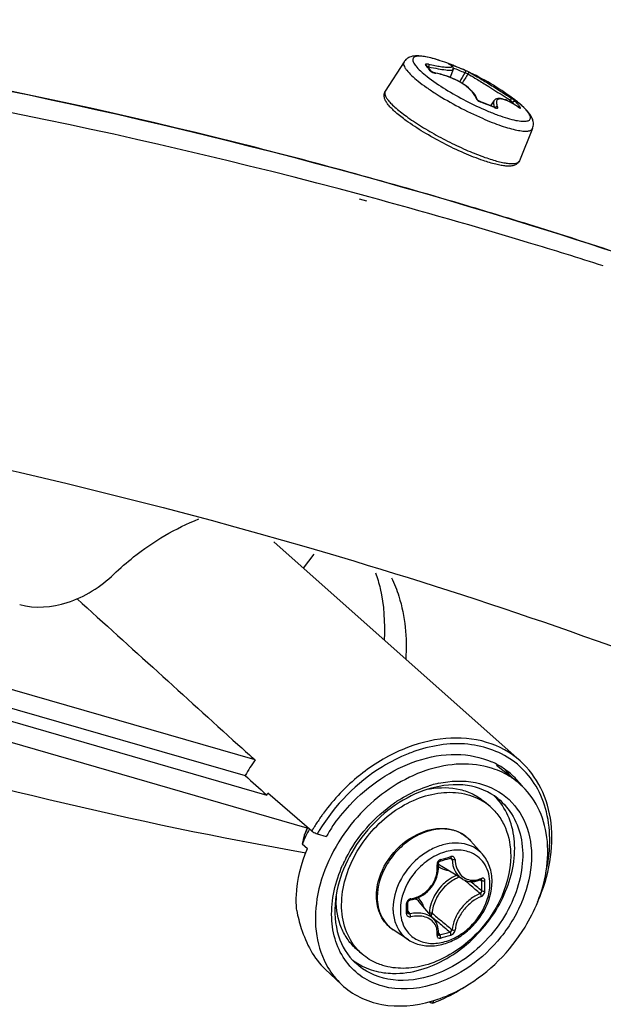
# Model space of a CAD drawing. Header units: millimetres. Extents: x 0 to 420, y 0 to 297.
# Tile 507 of 514: x 378.25 to 380.94, y 234.06 to 238.6. Entities that reach past the tile are written whole.
import ezdxf

# ---------------------------------------------------------------- set-up
doc = ezdxf.new("R2010")
doc.units = ezdxf.units.MM
doc.header["$LTSCALE"] = 23.1
doc.layers.get('0').update_dxf_attribs({"linetype": 'CONTINUOUS'})
doc.layers.add('02___PRT_ALL_AXES', color=7, linetype='CONTINUOUS')

msp = doc.modelspace()

# ---------------------------------------------------------------- linework, layer by layer
at = {"color": 7, "linetype": 'Continuous'}
for p, q in [((380.0229, 238.4018), (379.9364, 238.2659)), ((380.1899, 238.4071), (380.1897, 238.4071)), ((380.1361, 238.3787), (380.1325, 238.3789)), ((380.1351, 238.3759), (380.1361, 238.3787)), ((380.2305, 238.391), (380.2299, 238.3913)), ((380.2311, 238.3925), (380.2305, 238.3928)), ((380.2311, 238.3925), (380.2305, 238.3927)), ((380.2394, 238.3889), (380.2324, 238.3914)), ((380.2492, 238.3671), (380.235, 238.3306)), ((380.305, 238.3621), (380.3047, 238.3623)), ((380.3126, 238.3587), (380.3124, 238.3588)), ((380.3135, 238.3583), (380.3125, 238.3587)), ((380.3134, 238.3583), (380.3125, 238.3587)), ((380.3135, 238.3583), (380.3126, 238.3587)), ((380.3255, 238.3526), (380.3135, 238.3583)), ((380.3294, 238.3507), (380.3255, 238.3526)), ((380.317, 238.3463), (380.3038, 238.3505)), ((380.4374, 238.2224), (380.4222, 238.1994)), ((380.4402, 238.2258), (380.4373, 238.2223)), ((380.4374, 238.2224), (380.4373, 238.2223)), ((380.509, 238.218), (380.513, 238.2249)), ((380.5213, 238.2314), (380.5149, 238.2358)), ((380.4404, 238.1914), (380.4309, 238.1956)), ((380.4416, 238.19), (380.4401, 238.1906)), ((380.4405, 238.1915), (380.4406, 238.1913)), ((380.4406, 238.1915), (380.4407, 238.1913)), ((380.5212, 238.2114), (380.5231, 238.2148)), ((380.5479, 238.1943), (380.5473, 238.1947)), ((380.5479, 238.1943), (380.5474, 238.1949)), ((380.5976, 238.1653), (380.5923, 238.1726)), ((380.6155, 238.0948), (380.5544, 237.9457)), ((379.8508, 237.7591), (379.8178, 237.7682)), ((379.8606, 237.7795), (379.8275, 237.7884)), ((379.4232, 236.1896), (380.558, 235.1804)), ((379.5591, 236.0688), (379.6092, 236.133)), ((379.3362, 235.1845), (376.6087, 235.9719)), ((376.9325, 235.7934), (379.2907, 235.1127)), ((377.031, 235.7038), (379.3903, 235.0227)), ((379.5771, 234.8708), (376.9885, 235.618)), ((379.2575, 235.2558), (379.2663, 235.2478)), ((380.4489, 235.1607), (380.5442, 235.0846)), ((379.3888, 235.0241), (379.3903, 235.0227)), ((379.3903, 235.0227), (379.3953, 235.0313)), ((379.598, 234.8572), (379.3953, 235.0313)), ((380.4195, 234.97), (380.3945, 234.9917)), ((379.5639, 234.8399), (379.5642, 234.8409)), ((379.6229, 234.8443), (379.6646, 234.8323)), ((379.5537, 234.7976), (379.5773, 234.7766)), ((380.3844, 234.75), (380.329, 234.8126)), ((380.1893, 234.7187), (380.2041, 234.7229)), ((380.2335, 234.7315), (380.2446, 234.7254)), ((380.2904, 234.6363), (380.1976, 234.6938)), ((380.3743, 234.632), (380.3813, 234.6283)), ((380.3781, 234.6338), (380.3772, 234.6332)), ((380.3772, 234.6332), (380.3785, 234.6336)), ((380.3785, 234.6336), (380.379, 234.6336)), ((380.3308, 234.6239), (380.3331, 234.6219)), ((380.0411, 234.5092), (380.041, 234.5279)), ((380.041, 234.4806), (380.0411, 234.5041)), ((380.0411, 234.5041), (380.0411, 234.5092)), ((380.1626, 234.4474), (380.0926, 234.5308)), ((380.0411, 234.4874), (380.0504, 234.4751)), ((380.1396, 234.4802), (380.136, 234.4792)), ((380.1492, 234.4634), (380.1649, 234.4501)), ((380.1649, 234.4501), (380.1826, 234.4351)), ((380.043, 234.3558), (379.9732, 234.4017)), ((380.1804, 234.3792), (380.1814, 234.3784)), ((380.1812, 234.3863), (380.1872, 234.3781)), ((380.1814, 234.3784), (380.1823, 234.3779)), ((379.8303, 234.2897), (379.8053, 234.3113)), ((379.6598, 234.2202), (379.7348, 234.1499)), ((380.1419, 234.0706), (380.1479, 234.0655)), ((380.1549, 234.0646), (380.1536, 234.0638))]:
    msp.add_line(p, q, dxfattribs=at)
for points in [[(380.1385, 238.3716), (380.1371, 238.3734), (380.135, 238.3759), (380.1329, 238.3784), (380.1308, 238.3809), (380.1287, 238.3833), (380.1272, 238.385)], [(380.1493, 238.3572), (380.1479, 238.3591), (380.146, 238.3618), (380.144, 238.3645), (380.142, 238.3671), (380.14, 238.3697), (380.1385, 238.3716)], [(380.1789, 238.3476), (380.1662, 238.3501), (380.1642, 238.3506), (380.1622, 238.3511), (380.1602, 238.3517), (380.1584, 238.3524), (380.1567, 238.3531), (380.1551, 238.3538), (380.1537, 238.3544), (380.1524, 238.3551), (380.1514, 238.3557), (380.1505, 238.3563), (380.1499, 238.3567), (380.1494, 238.3571), (380.1493, 238.3572)], [(380.2492, 238.3671), (380.2498, 238.3694), (380.25, 238.3719), (380.2496, 238.3745), (380.2488, 238.3767), (380.2477, 238.3786), (380.2465, 238.3802), (380.2452, 238.3816), (380.2438, 238.3829), (380.2423, 238.3841), (380.2406, 238.3853), (380.2388, 238.3865), (380.2368, 238.3877), (380.2346, 238.3889), (380.2323, 238.3902), (380.2305, 238.391)], [(380.2431, 238.3273), (380.2305, 238.3324), (380.2177, 238.337), (380.2048, 238.3411), (380.1919, 238.3446), (380.1789, 238.3476)], [(380.3597, 238.2288), (380.3574, 238.2354), (380.3536, 238.2432), (380.3488, 238.2511), (380.3429, 238.2589), (380.3361, 238.2667), (380.3284, 238.2744), (380.3198, 238.2819), (380.3106, 238.2893), (380.3006, 238.2964), (380.2901, 238.3032), (380.2789, 238.3098), (380.2674, 238.316), (380.2554, 238.3219), (380.2431, 238.3273)], [(380.3599, 238.2285), (380.3598, 238.2287), (380.3597, 238.229), (380.3597, 238.229), (380.3597, 238.2288)], [(380.3751, 238.2181), (380.3738, 238.2186), (380.372, 238.2194), (380.3701, 238.2204), (380.3682, 238.2214), (380.3665, 238.2226), (380.3649, 238.2237), (380.3635, 238.2248), (380.3624, 238.2258), (380.3614, 238.2267), (380.3607, 238.2276), (380.3602, 238.2282), (380.3599, 238.2285)], [(380.4309, 238.1956), (380.4196, 238.2005), (380.4081, 238.2052), (380.3966, 238.2098), (380.3851, 238.2143), (380.3751, 238.2181)], [(380.5389, 238.2005), (380.529, 238.2068), (380.5192, 238.2126), (380.5096, 238.2177), (380.5004, 238.2222), (380.4916, 238.226), (380.4833, 238.2289), (380.4755, 238.2312), (380.4682, 238.2325), (380.4615, 238.2331), (380.4553, 238.2328), (380.4496, 238.2315), (380.4444, 238.2291), (380.4402, 238.2258)], [(380.4454, 238.1898), (380.4455, 238.1898), (380.4455, 238.1898), (380.4452, 238.1899), (380.4446, 238.19), (380.4437, 238.1902), (380.4426, 238.1905), (380.4414, 238.191), (380.4404, 238.1914)], [(380.5542, 238.1908), (380.5544, 238.1908), (380.5543, 238.1908), (380.5541, 238.1909), (380.5537, 238.1911), (380.5531, 238.1914), (380.5524, 238.1917), (380.5516, 238.1922), (380.5507, 238.1927), (380.5497, 238.1934), (380.5486, 238.1941), (380.5389, 238.2005)], [(380.2041, 234.7229), (380.213, 234.7254), (380.2218, 234.728), (380.2367, 234.7324)], [(380.2367, 234.7324), (380.2372, 234.7326), (380.2383, 234.7327), (380.2392, 234.7326), (380.24, 234.7324), (380.2403, 234.7323)], [(380.0518, 234.5393), (380.0614, 234.5411), (380.0741, 234.5446), (380.0865, 234.5493), (380.0985, 234.555), (380.11, 234.5618), (380.1209, 234.5695), (380.1311, 234.5782), (380.1406, 234.5876), (380.1492, 234.5978), (380.157, 234.6087), (380.1638, 234.6202), (380.1695, 234.6322), (380.1742, 234.6445), (380.1777, 234.6571), (380.1801, 234.6699), (380.1813, 234.6828), (380.1814, 234.6957)], [(380.1814, 234.6957), (380.1805, 234.7061), (380.1805, 234.7076), (380.1808, 234.7091), (380.1812, 234.7107), (380.1819, 234.7122), (380.1827, 234.7136), (380.1837, 234.715), (380.1849, 234.7162), (380.1861, 234.7172), (380.1874, 234.718), (380.1887, 234.7186), (380.1893, 234.7187)], [(380.2903, 234.6363), (380.2941, 234.6341), (380.3025, 234.6301), (380.3113, 234.627), (380.3206, 234.6249), (380.3301, 234.6239)], [(380.3301, 234.6239), (380.3398, 234.6239), (380.3498, 234.6249), (380.3597, 234.627), (380.3697, 234.6302), (380.3772, 234.6332)], [(380.041, 234.5279), (380.041, 234.5287), (380.0413, 234.53), (380.0418, 234.5314), (380.0425, 234.5328), (380.0434, 234.5341), (380.0445, 234.5353), (380.0457, 234.5365), (380.047, 234.5374), (380.0484, 234.5382), (380.0499, 234.5388), (380.0514, 234.5392), (380.0518, 234.5393)], [(380.0417, 234.4782), (380.0413, 234.4787), (380.0411, 234.4794), (380.041, 234.4802), (380.041, 234.4806)], [(380.1759, 234.4249), (380.1721, 234.4333), (380.1674, 234.4412), (380.1626, 234.4474)], [(380.1805, 234.3801), (380.1813, 234.3873), (380.1814, 234.3972), (380.1806, 234.4068), (380.1787, 234.4161), (380.1759, 234.4249)], [(380.1805, 234.3792), (380.1805, 234.3791), (380.1805, 234.3791), (380.1805, 234.3792), (380.1805, 234.3795), (380.1805, 234.3801)]]:
    msp.add_lwpolyline(points, dxfattribs=at)
for centre, radius, start, end in [((373.0588, 212.5729), 26.1082, 74.97409, 82.48446), ((379.8114, 237.2682), 1.2001, 69.5632, 71.6173), ((379.9265, 238.2109), 0.2638, 40.9348, 42.05), ((379.9168, 238.2026), 0.2766, 38.4593, 40.9218), ((379.905, 238.1931), 0.2917, 37.3918, 38.4717), ((379.8925, 238.1837), 0.3073, 35.1195, 37.3789), ((380.1715, 238.2734), 0.1315, 63.6023, 63.7589), ((380.227, 238.3839), 0.00788, 68.6081, 71.0701), ((380.227, 238.3839), 0.00795, 63.7538, 68.6044), ((380.1739, 238.2785), 0.1259, 63.2783, 63.6035), ((379.8114, 237.268), 1.2003, 65.7139, 69.5304), ((379.8913, 237.4426), 1.0082, 65.7976, 69.8033), ((379.8935, 237.4376), 1.0009, 65.7985, 69.1457), ((379.8115, 237.2683), 1.2, 65.3232, 65.7134), ((379.8787, 237.4152), 1.0384, 65.3172, 65.7612), ((379.8099, 237.2656), 1.2031, 53.621, 65.2567), ((380.1796, 238.4081), 0.0601, 255.9233, 258.7247), ((380.178, 238.4005), 0.0523, 258.7437, 260.1764), ((393.9167, 230.2371), 15.8474, 149.20452, 149.37717), ((393.9483, 230.1756), 15.8925, 149.06135, 149.24444), ((380.3841, 238.2523), 0.0352, 224.7452, 227.5023), ((380.3927, 238.2606), 0.047, 245.6147, 247.6676), ((380.3917, 238.258), 0.0442, 247.6634, 249.6896), ((380.0108, 237.2276), 1.0544, 65.9732, 69.7142), ((380.4485, 238.2151), 0.0133, 147.1579, 156.0338), ((380.0933, 237.6505), 0.7251, 52.8323, 53.6124), ((380.1278, 237.696), 0.668, 52.2615, 52.8294), ((380.1804, 237.7635), 0.5824, 50.8381, 52.2897), ((380.3525, 238.0499), 0.25, 38.4538, 42.3792), ((380.4583, 238.2272), 0.0408, 245.8639, 247.9945), ((380.4504, 238.1824), 0.0116, 126.719, 133.9994), ((380.4506, 238.1821), 0.012, 119.5832, 126.7085), ((380.3416, 238.0491), 0.2458, 39.4934, 42.3909), ((380.6012, 238.272), 0.0942, 235.5186, 237.1013), ((380.2229, 237.8159), 0.515, 50.079, 50.8326), ((380.3388, 238.039), 0.2675, 34.6993, 38.452), ((380.5938, 238.2605), 0.0806, 237.1073, 238.063), ((380.2525, 237.8512), 0.4689, 49.3094, 50.0793), ((380.6693, 239.0292), 1.0843, 234.5726, 236.7812), ((373.3215, 213.5884), 25.0593, 73.12159, 74.87382), ((373.2315, 213.92), 24.8489, 72.70862, 73.43967), ((373.2934, 214.1179), 24.6416, 71.56024, 72.70918), ((373.4058, 213.8691), 24.7663, 72.28576, 73.11972), ((380.3041, 234.5537), 0.7097, 109.4203, 111.7249), ((380.2989, 234.5682), 0.6943, 108.6304, 109.4149), ((380.0871, 234.659), 0.9165, 145.0102, 150.3295), ((380.2761, 234.8354), 0.3723, 65.4059, 65.984), ((380.2786, 234.8406), 0.3665, 60.8683, 65.4152), ((380.3163, 234.7937), 0.3698, 62.7861, 70.0184), ((380.2831, 234.8488), 0.3571, 52.1189, 60.8685), ((380.2382, 234.8882), 0.3545, 39.7902, 44.9595), ((380.2858, 234.8525), 0.3526, 51.3783, 52.0948), ((380.3005, 234.8711), 0.3824, 48.5835, 50.1979), ((380.4008, 234.3902), 0.9289, 128.8768, 143.7603), ((380.3805, 234.4136), 0.8979, 128.4944, 128.8086), ((380.3213, 234.8039), 0.3585, 60.3613, 62.7529), ((380.3244, 234.8092), 0.3523, 51.4094, 60.3711), ((380.2857, 234.8524), 0.3527, 45.1238, 51.3734), ((380.2354, 234.8859), 0.3581, 37.9629, 39.7925), ((380.2836, 234.8503), 0.3557, 39.8833, 45.1176), ((380.2783, 234.5851), 0.487, 106.1133, 107.3256), ((380.2138, 234.6523), 0.4052, 99.9888, 101.46), ((380.2936, 234.5712), 0.518, 106.1134, 107.3858), ((380.289, 234.5873), 0.5012, 102.3187, 106.1235), ((380.2797, 234.8471), 0.3607, 36.5231, 39.8819), ((380.3487, 234.4495), 0.652, 122.851, 124.5399), ((380.2418, 234.8156), 0.2831, 42.6059, 46.1215), ((380.2408, 234.8147), 0.2844, 41.9998, 42.6077), ((380.2531, 234.7778), 0.2542, 49.1138, 56.5118), ((380.3909, 234.3971), 0.9168, 145.7861, 147.2162), ((380.3945, 234.3946), 0.9212, 144.5648, 145.7865), ((380.397, 234.3929), 0.9242, 143.7552, 144.5649), ((380.2495, 234.5077), 0.7538, 151.5473, 157.3797), ((380.114, 234.6211), 0.592, 156.1222, 158.3075), ((380.1228, 234.6189), 0.6011, 155.7151, 157.7608), ((380.1228, 234.6172), 0.6017, 155.407, 156.1264), ((380.1273, 234.6169), 0.6061, 155.5446, 155.7177), ((380.1284, 234.6164), 0.6072, 155.2325, 155.5445), ((380.1257, 234.6159), 0.6048, 155.0789, 155.4074), ((380.1298, 234.6158), 0.6088, 154.9071, 155.2325), ((380.1273, 234.6151), 0.6067, 154.7598, 155.0789), ((380.3759, 234.4064), 0.8991, 148.7816, 149.9069), ((380.3842, 234.4014), 0.9088, 147.2157, 148.7811), ((380.3785, 234.4045), 0.8743, 148.6078, 149.7971), ((380.3657, 234.4186), 0.814, 145.8248, 149.459), ((380.4223, 234.3723), 0.8243, 141.2071, 141.3892), ((390.7663, 232.126), 11.5265, 166.38196, 166.59805), ((380.1167, 234.6214), 0.5945, 157.7633, 158.3391), ((380.2138, 234.7105), 0.1539, 50.5352, 52.3899), ((380.214, 234.7107), 0.1537, 47.2036, 50.5349), ((380.2134, 234.7101), 0.1545, 41.5302, 47.1948), ((380.3425, 234.4308), 0.6599, 153.6901, 154.2381), ((380.3456, 234.4292), 0.6634, 152.9605, 153.69), ((379.6593, 236.6582), 2.0045, 285.3931, 286.8075), ((380.2801, 234.5269), 0.2433, 109.0708, 109.2293), ((380.3339, 234.4348), 0.6504, 155.0535, 155.9788), ((380.3389, 234.4325), 0.6559, 154.2378, 155.0537), ((380.2449, 234.7701), 0.0898, 224.1498, 225.1349), ((380.2451, 234.7704), 0.0901, 225.1677, 238.1926), ((380.346, 234.4685), 0.202, 114.0645, 126.4053), ((380.3357, 234.7366), 0.1071, 290.317, 292.2631), ((380.3344, 234.7396), 0.1103, 292.2624, 294.0755), ((380.3598, 234.4506), 0.2113, 135.0983, 148.1044), ((372.1934, 225.0622), 12.5417, 49.56104, 49.72441), ((372.9285, 225.9236), 11.4092, 49.26308, 49.56466), ((372.35, 225.1256), 12.4061, 49.65654, 49.94798), ((378.9161, 234.6046), 1.4654, 0.0023, 0.9288), ((378.9647, 234.6046), 1.4168, 359.0554, 0.003), ((378.9178, 234.6037), 1.4783, 0.0024, 0.9289), ((378.9669, 234.6037), 1.4292, 359.0555, 0.003), ((380.1896, 234.4846), 0.4855, 172.5131, 173.5723), ((380.1997, 234.4833), 0.4956, 170.9639, 172.5115), ((380.1092, 234.5389), 0.399, 176.792, 179.9853), ((380.0572, 234.5235), 0.0216, 99.0638, 106.7637), ((380.0236, 234.4728), 0.0902, 40.0257, 53.8865), ((377.8937, 234.4993), 2.1407, 0.0023, 0.6425), ((377.9738, 234.4993), 2.0607, 359.3452, 0.0019), ((380.0083, 234.4725), 0.1114, 16.5086, 23.3442), ((380.0383, 234.4806), 0.00271, 351.6033, 359.3214), ((387.8055, 243.5644), 11.8794, 229.89404, 230.16205), ((387.2956, 242.8567), 11.0235, 229.81565, 230.16603), ((386.8571, 242.4272), 10.3986, 230.16047, 230.51372), ((379.8124, 235.7652), 1.4368, 285.1211, 287.0773), ((379.813, 235.7633), 1.4495, 285.1302, 287.0863), ((379.9968, 234.4819), 0.2543, 221.708, 229.0965), ((379.9578, 234.4876), 0.2831, 232.7252, 236.2895), ((379.9592, 234.4898), 0.2856, 236.2886, 238.5626)]:
    msp.add_arc(centre, radius, start, end, dxfattribs=at)
for centre, major_axis, start_param, end_param in [((371.7614, 242.4027), (23.9533, -21.8), -1.277815, -1.245388), ((371.7614, 242.4027), (23.9533, -21.8), -1.245002, -1.241928), ((368.5273, 245.2389), (25.5522, -23.2552), -1.128884, -1.12465)]:
    msp.add_ellipse(centre, major_axis=major_axis, ratio=0.007825, start_param=start_param, end_param=end_param, dxfattribs=at)
for points, knots in [([(376.2535, 238.596), (376.6277, 238.5471), (378.1002, 238.3238), (379.5543, 237.9768), (380.6158, 237.6464)], [0, 0, 0, 0, 0.253472, 1, 1, 1, 1]), ([(380.3141, 237.7382), (379.9916, 237.8341), (378.679, 238.1957), (377.3375, 238.4516), (376.3216, 238.587)], [0, 0, 0, 0, 0.247132, 1, 1, 1, 1]), ([(380.0229, 238.4018), (380.0216, 238.3997), (380.02, 238.394), (380.022, 238.3846), (380.0274, 238.3738), (380.0326, 238.3666), (380.0357, 238.3627)], [0, 0, 0, 0, 0.173806, 0.383863, 0.655907, 1, 1, 1, 1]), ([(380.1897, 238.4071), (380.1809, 238.4101), (380.1639, 238.4154), (380.1359, 238.4228), (380.107, 238.4283), (380.0765, 238.4303), (380.0517, 238.4257), (380.0336, 238.4151), (380.026, 238.4067), (380.0229, 238.4018)], [0, 0, 0, 0, 0.156243, 0.299064, 0.487852, 0.652015, 0.812549, 0.902644, 1, 1, 1, 1]), ([(380.1897, 238.4071), (380.1778, 238.4111), (380.1558, 238.4178), (380.125, 238.425), (380.1, 238.4283), (380.0827, 238.4279), (380.0726, 238.4249), (380.0673, 238.4218), (380.064, 238.4174), (380.0627, 238.4119), (380.0636, 238.4056), (380.0675, 238.3954), (380.0727, 238.3881), (380.0768, 238.383)], [0, 0, 0, 0, 0.221672, 0.409208, 0.558827, 0.66924, 0.710891, 0.745362, 0.775794, 0.806707, 0.842423, 0.88575, 1, 1, 1, 1]), ([(380.0357, 238.3627), (380.0424, 238.3543), (380.0593, 238.3368), (380.0899, 238.3107), (380.1281, 238.2823), (380.1896, 238.2415), (380.2748, 238.1926), (380.3469, 238.1576), (380.384, 238.1415)], [0, 0, 0, 0, 0.07727, 0.175077, 0.290866, 0.421164, 0.708352, 1, 1, 1, 1]), ([(380.0768, 238.383), (380.0833, 238.3748), (380.1002, 238.3575), (380.1449, 238.3202), (380.1846, 238.2937), (380.2136, 238.2758)], [0, 0, 0, 0, 0.181525, 0.41392, 1, 1, 1, 1]), ([(380.1362, 238.3904), (380.1338, 238.3909), (380.1296, 238.3915), (380.125, 238.3917), (380.1214, 238.3906), (380.1215, 238.3887), (380.122, 238.388), (380.1224, 238.3876)], [0, 0, 0, 0, 0.407932, 0.700767, 0.855258, 0.915136, 1, 1, 1, 1]), ([(380.1362, 238.3904), (380.1366, 238.3899), (380.137, 238.3883), (380.1372, 238.3844), (380.1367, 238.381), (380.1361, 238.3787)], [0, 0, 0, 0, 0.157771, 0.39414, 1, 1, 1, 1]), ([(380.1361, 238.3787), (380.1507, 238.3755), (380.1771, 238.3701), (380.2082, 238.3653), (380.2281, 238.3635), (380.2384, 238.3635), (380.2451, 238.3642), (380.2487, 238.3659), (380.2492, 238.3671)], [0, 0, 0, 0, 0.388981, 0.701733, 0.819923, 0.908978, 0.967897, 1, 1, 1, 1]), ([(380.1362, 238.3904), (380.1459, 238.3883), (380.1644, 238.3847), (380.1868, 238.381), (380.2028, 238.3788), (380.2131, 238.3776), (380.222, 238.377), (380.2294, 238.3767), (380.2353, 238.3769), (380.2396, 238.3776), (380.2423, 238.3785), (380.2434, 238.3797), (380.2438, 238.381), (380.2426, 238.3831), (380.2384, 238.3868), (380.234, 238.3892), (380.2306, 238.3909)], [0, 0, 0, 0, 0.235824, 0.445098, 0.536761, 0.618326, 0.688873, 0.747657, 0.794179, 0.828322, 0.850826, 0.858765, 0.86583, 0.883032, 0.910239, 1, 1, 1, 1]), ([(380.1439, 238.3605), (380.1445, 238.3604), (380.1465, 238.3598), (380.1484, 238.3585), (380.1493, 238.3572)], [0, 0, 0, 0, 0.258723, 1, 1, 1, 1]), ([(380.1439, 238.3605), (380.1447, 238.3594), (380.147, 238.3574), (380.1497, 238.3558), (380.1512, 238.3549)], [0, 0, 0, 0, 0.42238, 1, 1, 1, 1]), ([(380.1512, 238.3549), (380.1523, 238.3544), (380.1567, 238.3523), (380.1613, 238.3507), (380.165, 238.3498)], [0, 0, 0, 0, 0.236517, 1, 1, 1, 1]), ([(380.2324, 238.3914), (380.2318, 238.3915), (380.2308, 238.3919), (380.2296, 238.3923), (380.2286, 238.3925), (380.2281, 238.3927), (380.2276, 238.3925), (380.2282, 238.3922), (380.2286, 238.3919), (380.2293, 238.3916), (380.2296, 238.3914)], [0, 0, 0, 0, 0.24651, 0.441288, 0.580451, 0.66163, 0.68772, 0.734074, 0.838497, 1, 1, 1, 1]), ([(380.2394, 238.3889), (380.2397, 238.3888), (380.2408, 238.3878), (380.2409, 238.3862), (380.2409, 238.3851)], [0, 0, 0, 0, 0.189042, 1, 1, 1, 1]), ([(380.3061, 238.3593), (380.3061, 238.3586), (380.3059, 238.3556), (380.3049, 238.3527), (380.3038, 238.3505)], [0, 0, 0, 0, 0.212705, 1, 1, 1, 1]), ([(380.3047, 238.3623), (380.3049, 238.3622), (380.3058, 238.3614), (380.306, 238.3602), (380.3061, 238.3593)], [0, 0, 0, 0, 0.201318, 1, 1, 1, 1]), ([(380.3547, 238.2341), (380.3529, 238.24), (380.3467, 238.2525), (380.3323, 238.27), (380.3126, 238.2875), (380.2794, 238.3104), (380.2316, 238.3334), (380.1901, 238.3453), (380.1691, 238.3489)], [0, 0, 0, 0, 0.082426, 0.182337, 0.29937, 0.430693, 0.717248, 1, 1, 1, 1]), ([(380.3294, 238.3507), (380.3273, 238.3517), (380.322, 238.3519), (380.3181, 238.3484), (380.317, 238.3463)], [0, 0, 0, 0, 0.488682, 1, 1, 1, 1]), ([(380.317, 238.3463), (380.3278, 238.3402), (380.3551, 238.3237), (380.4206, 238.2835), (380.4751, 238.2492), (380.513, 238.2249)], [0, 0, 0, 0, 0.16218, 0.414704, 1, 1, 1, 1]), ([(380.3294, 238.3507), (380.3399, 238.3452), (380.3659, 238.3299), (380.4102, 238.303), (380.4617, 238.2705), (380.4975, 238.2474), (380.5149, 238.2358)], [0, 0, 0, 0, 0.162089, 0.414592, 0.712176, 1, 1, 1, 1]), ([(379.9501, 238.2043), (379.9464, 238.2089), (379.9398, 238.2182), (379.9325, 238.2333), (379.9298, 238.25), (379.9333, 238.2611), (379.9364, 238.2659)], [0, 0, 0, 0, 0.265242, 0.505674, 0.745681, 1, 1, 1, 1]), ([(379.9364, 238.2659), (379.9349, 238.2637), (379.9333, 238.2578), (379.9354, 238.2479), (379.941, 238.2367), (379.9465, 238.2292), (379.9497, 238.2251)], [0, 0, 0, 0, 0.173784, 0.38381, 0.655886, 1, 1, 1, 1]), ([(380.2136, 238.2758), (380.2445, 238.2567), (380.3078, 238.2212), (380.3735, 238.1901), (380.4068, 238.1761)], [0, 0, 0, 0, 0.500722, 1, 1, 1, 1]), ([(379.9497, 238.2251), (379.9546, 238.219), (379.9662, 238.2063), (379.9959, 238.1789), (380.0219, 238.1591), (380.0407, 238.1457)], [0, 0, 0, 0, 0.193471, 0.426767, 1, 1, 1, 1]), ([(380.3547, 238.2341), (380.3553, 238.2338), (380.3575, 238.2327), (380.3592, 238.2306), (380.3597, 238.2288)], [0, 0, 0, 0, 0.263855, 1, 1, 1, 1]), ([(380.3547, 238.2341), (380.3548, 238.2335), (380.3558, 238.2311), (380.3576, 238.229), (380.3591, 238.2275)], [0, 0, 0, 0, 0.20283, 1, 1, 1, 1]), ([(380.3603, 238.2263), (380.3612, 238.2255), (380.3652, 238.2222), (380.3697, 238.2195), (380.3733, 238.2178)], [0, 0, 0, 0, 0.238207, 1, 1, 1, 1]), ([(380.3763, 238.2166), (380.3763, 238.2168), (380.376, 238.2174), (380.3755, 238.2179), (380.3751, 238.2181)], [0, 0, 0, 0, 0.293173, 1, 1, 1, 1]), ([(380.4364, 238.2205), (380.4347, 238.2167), (380.4347, 238.2062), (380.4382, 238.1969), (380.4405, 238.1915)], [0, 0, 0, 0, 0.410663, 1, 1, 1, 1]), ([(380.5473, 238.1947), (380.5394, 238.2002), (380.5241, 238.2099), (380.502, 238.2215), (380.4827, 238.2289), (380.4672, 238.2319), (380.4563, 238.2302), (380.4511, 238.2254), (380.449, 238.2208), (380.4484, 238.2152), (380.4495, 238.2057), (380.4522, 238.1984), (380.4545, 238.1933)], [0, 0, 0, 0, 0.207294, 0.388397, 0.536639, 0.648472, 0.72755, 0.760909, 0.795298, 0.834587, 0.881197, 1, 1, 1, 1]), ([(380.5149, 238.2358), (380.516, 238.2348), (380.516, 238.2302), (380.5143, 238.2268), (380.513, 238.2249)], [0, 0, 0, 0, 0.395026, 1, 1, 1, 1]), ([(380.5231, 238.2148), (380.522, 238.2165), (380.5186, 238.22), (380.5151, 238.2232), (380.513, 238.2249)], [0, 0, 0, 0, 0.436651, 1, 1, 1, 1]), ([(380.5371, 238.2183), (380.5352, 238.2204), (380.53, 238.2248), (380.5246, 238.229), (380.5213, 238.2314)], [0, 0, 0, 0, 0.412657, 1, 1, 1, 1]), ([(380.5371, 238.2184), (380.5351, 238.2198), (380.5291, 238.2206), (380.5246, 238.2171), (380.5231, 238.2148)], [0, 0, 0, 0, 0.483052, 1, 1, 1, 1]), ([(380.5975, 238.1674), (380.5882, 238.1791), (380.5644, 238.2027), (380.5382, 238.2234), (380.5234, 238.2343)], [0, 0, 0, 0, 0.449354, 1, 1, 1, 1]), ([(380.0329, 238.1307), (380.0161, 238.1429), (379.9869, 238.1656), (379.9602, 238.1916), (379.9501, 238.2043)], [0, 0, 0, 0, 0.562075, 1, 1, 1, 1]), ([(380.4068, 238.1761), (380.423, 238.1692), (380.4539, 238.157), (380.4978, 238.1422), (380.5356, 238.1322), (380.5628, 238.1279), (380.5806, 238.1276), (380.5924, 238.129), (380.6026, 238.1332), (380.6063, 238.1418), (380.6058, 238.149), (380.6028, 238.157), (380.5996, 238.1624), (380.5976, 238.1653)], [0, 0, 0, 0, 0.221787, 0.419103, 0.58534, 0.715587, 0.766482, 0.808042, 0.867282, 0.892325, 0.920651, 0.955947, 1, 1, 1, 1]), ([(380.4416, 238.19), (380.4415, 238.1901), (380.4413, 238.1907), (380.4408, 238.1912), (380.4404, 238.1914)], [0, 0, 0, 0, 0.286059, 1, 1, 1, 1]), ([(380.443, 238.1894), (380.4449, 238.1886), (380.4476, 238.1877), (380.451, 238.1874), (380.453, 238.1877), (380.4544, 238.1884), (380.4555, 238.1905), (380.4549, 238.1922), (380.4545, 238.1933)], [0, 0, 0, 0, 0.362382, 0.502934, 0.615055, 0.704678, 0.787138, 1, 1, 1, 1]), ([(380.4545, 238.1933), (380.4537, 238.1936), (380.4505, 238.1946), (380.4469, 238.1938), (380.4447, 238.1925)], [0, 0, 0, 0, 0.238997, 1, 1, 1, 1]), ([(380.5587, 238.1912), (380.5571, 238.1923), (380.5544, 238.193), (380.5518, 238.1927), (380.5511, 238.1925)], [0, 0, 0, 0, 0.738078, 1, 1, 1, 1]), ([(380.5512, 238.1922), (380.552, 238.1917), (380.5534, 238.1908), (380.5554, 238.1898), (380.5571, 238.189), (380.5583, 238.1887), (380.5593, 238.1886), (380.5597, 238.1893), (380.5593, 238.1902), (380.5589, 238.1909), (380.5587, 238.1912)], [0, 0, 0, 0, 0.233806, 0.430609, 0.58529, 0.694938, 0.761719, 0.808246, 0.882022, 1, 1, 1, 1]), ([(380.5923, 238.1726), (380.5901, 238.1753), (380.5797, 238.1875), (380.5678, 238.1985), (380.5582, 238.2067)], [0, 0, 0, 0, 0.213296, 1, 1, 1, 1]), ([(380.3883, 237.9466), (380.3582, 237.9568), (380.2959, 237.9816), (380.2039, 238.0257), (380.1147, 238.0754), (380.0586, 238.112), (380.0329, 238.1307)], [0, 0, 0, 0, 0.237482, 0.500002, 0.762521, 1, 1, 1, 1]), ([(380.384, 238.1415), (380.3988, 238.1351), (380.4276, 238.1231), (380.4694, 238.1077), (380.5075, 238.0956), (380.5409, 238.0873), (380.5688, 238.0827), (380.5885, 238.082), (380.6008, 238.084), (380.6076, 238.0864), (380.6127, 238.0899), (380.6148, 238.0931), (380.6155, 238.0948)], [0, 0, 0, 0, 0.198201, 0.381389, 0.545356, 0.68652, 0.802159, 0.890869, 0.925415, 0.954099, 0.978208, 1, 1, 1, 1]), ([(380.6155, 238.0948), (380.6183, 238.1016), (380.6208, 238.1158), (380.6168, 238.1357), (380.6084, 238.1527), (380.6014, 238.1626), (380.5975, 238.1674)], [0, 0, 0, 0, 0.281084, 0.533778, 0.765966, 1, 1, 1, 1]), ([(380.0753, 238.1221), (380.1001, 238.1058), (380.1523, 238.0741), (380.2332, 238.0308), (380.3149, 237.9927), (380.3696, 237.9709), (380.396, 237.9616)], [0, 0, 0, 0, 0.247835, 0.509267, 0.765967, 1, 1, 1, 1]), ([(380.5544, 237.9457), (380.5522, 237.9402), (380.5445, 237.9306), (380.5285, 237.9232), (380.5108, 237.9208), (380.4913, 237.9214), (380.4693, 237.9244), (380.4343, 237.9318), (380.4072, 237.9401), (380.3883, 237.9466)], [0, 0, 0, 0, 0.100372, 0.195185, 0.291162, 0.398527, 0.52229, 0.664092, 1, 1, 1, 1]), ([(380.396, 237.9616), (380.4066, 237.9579), (380.4268, 237.9512), (380.4559, 237.9429), (380.4819, 237.937), (380.5043, 237.9335), (380.523, 237.9324), (380.5377, 237.9339), (380.5487, 237.9378), (380.5533, 237.943), (380.5544, 237.9457)], [0, 0, 0, 0, 0.202164, 0.384633, 0.545123, 0.681885, 0.793923, 0.881494, 0.947384, 1, 1, 1, 1]), ([(380.6158, 237.6464), (381.9951, 237.2171), (384.6602, 236.1235), (387.0752, 234.5497), (388.1836, 233.6648)], [0, 0, 0, 0, 0.504597, 1, 1, 1, 1]), ([(378.6856, 236.041), (378.7146, 236.0687), (378.8323, 236.1715), (378.9693, 236.2529), (379.0774, 236.2954)], [0, 0, 0, 0, 0.256932, 1, 1, 1, 1]), ([(379.5697, 234.7557), (378.7757, 234.8937), (377.0485, 235.3208), (375.363, 235.8818), (374.4524, 236.2143)], [0, 0, 0, 0, 0.45396, 1, 1, 1, 1]), ([(378.2514, 235.9014), (378.3216, 235.8812), (378.4889, 235.8944), (378.6249, 235.9829), (378.6856, 236.041)], [0, 0, 0, 0, 0.465373, 1, 1, 1, 1]), ([(379.8919, 236.0473), (379.9002, 236.0236), (379.9291, 235.9233), (379.9359, 235.8172), (379.9308, 235.7382)], [0, 0, 0, 0, 0.240719, 1, 1, 1, 1]), ([(379.9656, 236.0246), (379.9787, 235.997), (380.0252, 235.8777), (380.0372, 235.7464), (380.0306, 235.6495)], [0, 0, 0, 0, 0.239128, 1, 1, 1, 1]), ([(380.558, 235.1804), (380.5141, 235.2194), (380.4029, 235.2797), (380.2079, 235.2943), (380.0049, 235.2391), (379.8802, 235.1629), (379.8216, 235.1164)], [0, 0, 0, 0, 0.220902, 0.457901, 0.718638, 1, 1, 1, 1]), ([(380.5453, 235.1648), (380.4864, 235.214), (380.3258, 235.2785), (380.1586, 235.2536), (380.0771, 235.2261)], [0, 0, 0, 0, 0.471571, 1, 1, 1, 1]), ([(380.0414, 235.213), (380.0003, 235.1966), (379.8377, 235.114), (379.7039, 234.9774), (379.6322, 234.8599)], [0, 0, 0, 0, 0.24306, 1, 1, 1, 1]), ([(379.6923, 234.8759), (379.7164, 234.9114), (379.8202, 235.0416), (379.9651, 235.1413), (380.0823, 235.1804)], [0, 0, 0, 0, 0.257864, 1, 1, 1, 1]), ([(380.0823, 235.1804), (380.1405, 235.1998), (380.258, 235.2213), (380.3767, 235.1982), (380.4276, 235.1755)], [0, 0, 0, 0, 0.523768, 1, 1, 1, 1]), ([(380.6387, 234.5307), (380.6649, 234.5895), (380.7026, 234.7094), (380.71, 234.8914), (380.6641, 235.0564), (380.5973, 235.1454), (380.558, 235.1804)], [0, 0, 0, 0, 0.276835, 0.534764, 0.773567, 1, 1, 1, 1]), ([(380.1498, 235.1438), (380.115, 235.1338), (379.9737, 235.0789), (379.8519, 234.9782), (379.7799, 234.8887)], [0, 0, 0, 0, 0.239812, 1, 1, 1, 1]), ([(380.4427, 235.1413), (380.3982, 235.1575), (380.2984, 235.1737), (380.1992, 235.1581), (380.1498, 235.1438)], [0, 0, 0, 0, 0.479541, 1, 1, 1, 1]), ([(380.6763, 234.6647), (380.6979, 234.7555), (380.7038, 234.8985), (380.638, 235.0649), (380.5841, 235.1308), (380.5535, 235.1578)], [0, 0, 0, 0, 0.528186, 0.768963, 1, 1, 1, 1]), ([(380.1821, 235.077), (380.2374, 235.089), (380.3491, 235.0943), (380.501, 235.0263), (380.5968, 234.8907), (380.6211, 234.7178), (380.5779, 234.5342), (380.4459, 234.3094), (380.2746, 234.1836), (380.15, 234.1476)], [0, 0, 0, 0, 0.119392, 0.22816, 0.336356, 0.454374, 0.585726, 0.726493, 1, 1, 1, 1]), ([(380.1333, 235.05), (380.0267, 235.0168), (379.8346, 234.881), (379.7278, 234.6713), (379.7102, 234.5611)], [0, 0, 0, 0, 0.500056, 1, 1, 1, 1]), ([(379.995, 234.9973), (380.0065, 235.0047), (380.052, 235.0321), (380.1011, 235.0537), (380.1388, 235.0655)], [0, 0, 0, 0, 0.256629, 1, 1, 1, 1]), ([(380.4552, 235.0074), (380.4156, 235.039), (380.3097, 235.0816), (380.1984, 235.0689), (380.1432, 235.0529)], [0, 0, 0, 0, 0.468572, 1, 1, 1, 1]), ([(380.1435, 235.0513), (380.1888, 235.0593), (380.2589, 235.0594), (380.3428, 235.0293), (380.3786, 235.0054), (380.3945, 234.9917)], [0, 0, 0, 0, 0.519582, 0.762838, 1, 1, 1, 1]), ([(380.6389, 234.5307), (380.6594, 234.5824), (380.6877, 234.6872), (380.6871, 234.8441), (380.6407, 234.9835), (380.5794, 235.0565), (380.5442, 235.0846)], [0, 0, 0, 0, 0.278775, 0.536818, 0.77451, 1, 1, 1, 1]), ([(379.7352, 234.5173), (379.7352, 234.5979), (379.7737, 234.7229), (379.8712, 234.8594), (379.9671, 234.9465), (380.076, 235.0079), (380.1898, 235.0384), (380.2996, 235.035), (380.3655, 235.0083), (380.3934, 234.9898)], [0, 0, 0, 0, 0.254142, 0.391, 0.527564, 0.659013, 0.781772, 0.894694, 1, 1, 1, 1]), ([(380.1, 234.2185), (380.1831, 234.2425), (380.3405, 234.3363), (380.4744, 234.5178), (380.5286, 234.6836), (380.5375, 234.8049), (380.5138, 234.9161), (380.4755, 234.9791), (380.4522, 235.005)], [0, 0, 0, 0, 0.260989, 0.532289, 0.661973, 0.783062, 0.894976, 1, 1, 1, 1]), ([(380.4552, 235.0074), (380.4836, 234.9847), (380.5331, 234.9259), (380.5709, 234.8137), (380.5719, 234.6873), (380.525, 234.5104), (380.3894, 234.3136), (380.2236, 234.2117), (380.1354, 234.1863)], [0, 0, 0, 0, 0.104524, 0.214592, 0.333967, 0.462949, 0.735941, 1, 1, 1, 1]), ([(380.4195, 234.97), (380.4347, 234.9568), (380.4623, 234.9264), (380.5034, 234.8518), (380.5146, 234.7861), (380.5146, 234.7423)], [0, 0, 0, 0, 0.238021, 0.481682, 1, 1, 1, 1]), ([(379.7782, 234.8866), (379.7379, 234.8361), (379.6703, 234.7277), (379.6142, 234.5513), (379.61, 234.3784), (379.6457, 234.2725), (379.6723, 234.2279)], [0, 0, 0, 0, 0.275388, 0.53757, 0.779176, 1, 1, 1, 1]), ([(380.3077, 234.8324), (380.2914, 234.845), (380.252, 234.8641), (380.1846, 234.8695), (380.1139, 234.8531), (380.0457, 234.8169), (379.9854, 234.7639), (379.9237, 234.6799), (379.8993, 234.6022), (379.8993, 234.5522)], [0, 0, 0, 0, 0.104897, 0.216899, 0.338904, 0.47012, 0.607003, 0.744549, 1, 1, 1, 1]), ([(380.1004, 234.8495), (380.121, 234.858), (380.1629, 234.8699), (380.2266, 234.8704), (380.2848, 234.8518), (380.3162, 234.827), (380.329, 234.8126)], [0, 0, 0, 0, 0.270574, 0.524505, 0.765155, 1, 1, 1, 1]), ([(379.598, 234.8572), (379.5995, 234.8559), (379.6073, 234.8505), (379.6159, 234.8463), (379.6229, 234.8443)], [0, 0, 0, 0, 0.219061, 1, 1, 1, 1]), ([(379.904, 234.6227), (379.9165, 234.6724), (379.9677, 234.766), (380.053, 234.83), (380.1004, 234.8495)], [0, 0, 0, 0, 0.499995, 1, 1, 1, 1]), ([(379.5281, 234.4907), (379.5261, 234.5138), (379.5246, 234.6112), (379.5488, 234.7082), (379.5773, 234.7766)], [0, 0, 0, 0, 0.237938, 1, 1, 1, 1]), ([(380.3149, 234.7942), (380.2973, 234.7996), (380.2586, 234.8046), (380.199, 234.7953), (380.1398, 234.7704), (380.0664, 234.7189), (379.9964, 234.6304), (379.972, 234.5424), (379.972, 234.5002)], [0, 0, 0, 0, 0.108641, 0.225762, 0.35139, 0.483442, 0.751147, 1, 1, 1, 1]), ([(380.3338, 234.7562), (380.3141, 234.7648), (380.2682, 234.7734), (380.2229, 234.7646), (380.2006, 234.7569)], [0, 0, 0, 0, 0.475901, 1, 1, 1, 1]), ([(380.3844, 234.75), (380.3753, 234.7603), (380.3539, 234.7786), (380.3283, 234.7902), (380.3149, 234.7942)], [0, 0, 0, 0, 0.49562, 1, 1, 1, 1]), ([(380.5146, 234.7423), (380.5146, 234.6697), (380.4833, 234.557), (380.4018, 234.4293), (380.3204, 234.344), (380.2258, 234.2779), (380.124, 234.2354), (380.0217, 234.2195), (379.9552, 234.2283), (379.9249, 234.2376)], [0, 0, 0, 0, 0.248664, 0.382511, 0.517375, 0.649236, 0.774656, 0.891563, 1, 1, 1, 1]), ([(380.1999, 234.7566), (380.173, 234.7473), (380.1211, 234.7182), (380.0405, 234.6367), (380.0059, 234.5503), (380.0059, 234.4945)], [0, 0, 0, 0, 0.249772, 0.51087, 1, 1, 1, 1]), ([(380.1913, 234.7256), (380.1864, 234.7243), (380.1775, 234.7173), (380.1746, 234.7065), (380.1752, 234.7014)], [0, 0, 0, 0, 0.497141, 1, 1, 1, 1]), ([(380.1913, 234.7256), (380.1914, 234.7248), (380.1915, 234.7225), (380.1908, 234.7192), (380.1893, 234.7187)], [0, 0, 0, 0, 0.348, 1, 1, 1, 1]), ([(380.2389, 234.7394), (380.239, 234.7385), (380.2391, 234.7362), (380.2382, 234.7329), (380.2367, 234.7324)], [0, 0, 0, 0, 0.339767, 1, 1, 1, 1]), ([(380.258, 234.7253), (380.2577, 234.7298), (380.2545, 234.737), (380.2457, 234.7405), (380.2411, 234.74), (380.2389, 234.7394)], [0, 0, 0, 0, 0.502703, 0.74499, 1, 1, 1, 1]), ([(380.2446, 234.7254), (380.2446, 234.7262), (380.244, 234.7289), (380.2421, 234.7313), (380.2403, 234.7323)], [0, 0, 0, 0, 0.264576, 1, 1, 1, 1]), ([(380.2446, 234.7254), (380.2456, 234.7072), (380.2532, 234.6726), (380.2767, 234.6448), (380.2903, 234.6363)], [0, 0, 0, 0, 0.531229, 1, 1, 1, 1]), ([(380.258, 234.7252), (380.2557, 234.7246), (380.2512, 234.7241), (380.2466, 234.7246), (380.2446, 234.7254)], [0, 0, 0, 0, 0.5364, 1, 1, 1, 1]), ([(380.258, 234.7253), (380.2588, 234.7128), (380.2631, 234.6891), (380.2794, 234.6582), (380.3046, 234.6368), (380.3253, 234.6311), (380.3356, 234.6304)], [0, 0, 0, 0, 0.279104, 0.533854, 0.769255, 1, 1, 1, 1]), ([(380.4188, 234.6137), (380.4188, 234.6294), (380.4153, 234.6598), (380.3985, 234.7015), (380.3709, 234.7352), (380.3467, 234.7505), (380.3338, 234.7562)], [0, 0, 0, 0, 0.267263, 0.518158, 0.759229, 1, 1, 1, 1]), ([(380.4287, 234.6249), (380.4287, 234.6479), (380.4219, 234.6934), (380.3989, 234.7336), (380.3844, 234.75)], [0, 0, 0, 0, 0.512429, 1, 1, 1, 1]), ([(380.15, 234.1476), (380.0778, 234.1268), (379.961, 234.1193), (379.8278, 234.1789), (379.7516, 234.2518), (379.703, 234.3482), (379.6775, 234.5025), (379.7063, 234.6244), (379.7398, 234.6996)], [0, 0, 0, 0, 0.252012, 0.367712, 0.481437, 0.598714, 0.723798, 1, 1, 1, 1]), ([(380.0537, 234.5448), (380.0715, 234.5476), (380.1065, 234.5607), (380.1482, 234.5979), (380.1738, 234.6472), (380.1773, 234.6839), (380.1752, 234.7014)], [0, 0, 0, 0, 0.24849, 0.504031, 0.757203, 1, 1, 1, 1]), ([(380.1752, 234.7013), (380.1766, 234.7017), (380.1788, 234.7025), (380.1807, 234.7046), (380.1806, 234.7054)], [0, 0, 0, 0, 0.63264, 1, 1, 1, 1]), ([(380.1813, 234.6938), (380.1845, 234.6914), (380.1986, 234.6824), (380.2148, 234.6772), (380.2272, 234.6754)], [0, 0, 0, 0, 0.245283, 1, 1, 1, 1]), ([(380.2776, 234.6443), (380.2715, 234.6419), (380.2468, 234.6308), (380.2246, 234.6142), (380.2101, 234.5997)], [0, 0, 0, 0, 0.242416, 1, 1, 1, 1]), ([(380.3356, 234.6304), (380.3386, 234.6302), (380.3513, 234.63), (380.3639, 234.6328), (380.3728, 234.6362)], [0, 0, 0, 0, 0.242499, 1, 1, 1, 1]), ([(380.3794, 234.6388), (380.3795, 234.6383), (380.3795, 234.6366), (380.3789, 234.6347), (380.3781, 234.6338)], [0, 0, 0, 0, 0.296838, 1, 1, 1, 1]), ([(380.3813, 234.6283), (380.3813, 234.6289), (380.3813, 234.6309), (380.3802, 234.633), (380.3789, 234.6337)], [0, 0, 0, 0, 0.295427, 1, 1, 1, 1]), ([(380.3959, 234.6277), (380.3958, 234.6316), (380.3935, 234.6384), (380.3854, 234.6407), (380.3814, 234.6397), (380.3794, 234.6388)], [0, 0, 0, 0, 0.500392, 0.734456, 1, 1, 1, 1]), ([(379.8956, 234.5579), (379.8956, 234.5632), (379.8964, 234.585), (379.8999, 234.6067), (379.904, 234.6227)], [0, 0, 0, 0, 0.244438, 1, 1, 1, 1]), ([(380.0298, 234.4049), (380.0402, 234.3882), (380.0692, 234.3584), (380.1293, 234.3369), (380.197, 234.34), (380.2651, 234.3659), (380.3273, 234.4114), (380.3922, 234.4891), (380.4188, 234.5649), (380.4188, 234.6137)], [0, 0, 0, 0, 0.105488, 0.213714, 0.331476, 0.460622, 0.598286, 0.738716, 1, 1, 1, 1]), ([(380.043, 234.3558), (380.0601, 234.3446), (380.0999, 234.3283), (380.1655, 234.3256), (380.2323, 234.3429), (380.2954, 234.3778), (380.3505, 234.4275), (380.4068, 234.506), (380.4287, 234.5782), (380.4287, 234.6249)], [0, 0, 0, 0, 0.11076, 0.226584, 0.349536, 0.479279, 0.613227, 0.747471, 1, 1, 1, 1]), ([(380.2261, 234.6311), (380.2182, 234.6252), (380.1882, 234.5999), (380.165, 234.5665), (380.1536, 234.5394)], [0, 0, 0, 0, 0.251119, 1, 1, 1, 1]), ([(380.3959, 234.6277), (380.3935, 234.6267), (380.3885, 234.6261), (380.3833, 234.627), (380.3813, 234.6283)], [0, 0, 0, 0, 0.520163, 1, 1, 1, 1]), ([(379.9732, 234.4017), (379.961, 234.4097), (379.9386, 234.4293), (379.905, 234.48), (379.8956, 234.527), (379.8956, 234.5579)], [0, 0, 0, 0, 0.241984, 0.486768, 1, 1, 1, 1]), ([(379.8993, 234.5522), (379.8993, 234.5221), (379.9081, 234.4768), (379.9403, 234.4279), (379.9616, 234.4093), (379.9732, 234.4017)], [0, 0, 0, 0, 0.517982, 0.760912, 1, 1, 1, 1]), ([(380.0509, 234.5442), (380.0463, 234.5428), (380.0381, 234.5372), (380.0343, 234.5278), (380.0343, 234.5233)], [0, 0, 0, 0, 0.515676, 1, 1, 1, 1]), ([(380.0537, 234.5448), (380.0537, 234.5435), (380.0537, 234.5416), (380.0525, 234.5394), (380.0518, 234.5393)], [0, 0, 0, 0, 0.650306, 1, 1, 1, 1]), ([(380.1106, 234.5166), (380.1092, 234.5198), (380.1033, 234.532), (380.0948, 234.5429), (380.0875, 234.5498)], [0, 0, 0, 0, 0.255247, 1, 1, 1, 1]), ([(380.1804, 234.5622), (380.1763, 234.5556), (380.1622, 234.5297), (380.1538, 234.5002), (380.1527, 234.4784)], [0, 0, 0, 0, 0.261592, 1, 1, 1, 1]), ([(380.374, 234.5685), (380.3574, 234.5624), (380.3247, 234.5431), (380.2846, 234.5025), (380.2556, 234.4543), (380.2457, 234.4187), (380.2446, 234.4018)], [0, 0, 0, 0, 0.24174, 0.507568, 0.769195, 1, 1, 1, 1]), ([(380.3794, 234.556), (380.3639, 234.5501), (380.3334, 234.5318), (380.2959, 234.4937), (380.2686, 234.4486), (380.2592, 234.4153), (380.258, 234.3995)], [0, 0, 0, 0, 0.241461, 0.507728, 0.769702, 1, 1, 1, 1]), ([(380.374, 234.5685), (380.3751, 234.569), (380.3792, 234.572), (380.3815, 234.5774), (380.3813, 234.5812)], [0, 0, 0, 0, 0.233629, 1, 1, 1, 1]), ([(380.3794, 234.556), (380.3797, 234.5596), (380.378, 234.5644), (380.3749, 234.5679), (380.374, 234.5685)], [0, 0, 0, 0, 0.766459, 1, 1, 1, 1]), ([(380.3794, 234.556), (380.3817, 234.5569), (380.3902, 234.5623), (380.3958, 234.5725), (380.3959, 234.5801)], [0, 0, 0, 0, 0.2401, 1, 1, 1, 1]), ([(380.3959, 234.5801), (380.3935, 234.5791), (380.3884, 234.5786), (380.3833, 234.5798), (380.3813, 234.5812)], [0, 0, 0, 0, 0.516682, 1, 1, 1, 1]), ([(379.7072, 234.539), (379.7011, 234.4841), (379.7068, 234.3767), (379.7627, 234.2825), (379.7984, 234.249)], [0, 0, 0, 0, 0.529979, 1, 1, 1, 1]), ([(379.8053, 234.3113), (379.7901, 234.3245), (379.7624, 234.355), (379.7214, 234.4295), (379.7102, 234.4952), (379.7102, 234.539)], [0, 0, 0, 0, 0.238021, 0.481682, 1, 1, 1, 1]), ([(379.807, 234.3127), (379.7834, 234.3391), (379.746, 234.4049), (379.7352, 234.4792), (379.7352, 234.5173)], [0, 0, 0, 0, 0.481107, 1, 1, 1, 1]), ([(379.972, 234.5002), (379.972, 234.4929), (379.9733, 234.465), (379.9804, 234.4373), (379.9892, 234.4186)], [0, 0, 0, 0, 0.261199, 1, 1, 1, 1]), ([(380.0343, 234.5233), (380.0352, 234.5235), (380.0378, 234.5241), (380.041, 234.5261), (380.041, 234.5279)], [0, 0, 0, 0, 0.335626, 1, 1, 1, 1]), ([(380.1536, 234.5394), (380.1516, 234.5346), (380.1445, 234.5155), (380.1404, 234.4953), (380.1396, 234.4802)], [0, 0, 0, 0, 0.258896, 1, 1, 1, 1]), ([(380.3037, 234.1395), (380.4159, 234.2056), (380.5451, 234.3352), (380.6229, 234.4905), (380.6389, 234.5307)], [0, 0, 0, 0, 0.75102, 1, 1, 1, 1]), ([(379.5281, 234.4907), (379.5337, 234.4629), (379.5584, 234.3654), (379.6068, 234.2699), (379.6598, 234.2202)], [0, 0, 0, 0, 0.280678, 1, 1, 1, 1]), ([(380.0059, 234.4945), (380.0059, 234.4784), (380.0095, 234.447), (380.0218, 234.4177), (380.0298, 234.4049)], [0, 0, 0, 0, 0.516185, 1, 1, 1, 1]), ([(380.0343, 234.4758), (380.0352, 234.4759), (380.0377, 234.4765), (380.0407, 234.4784), (380.041, 234.4802)], [0, 0, 0, 0, 0.321323, 1, 1, 1, 1]), ([(380.0343, 234.4758), (380.0343, 234.4735), (380.0352, 234.4691), (380.0413, 234.4619), (380.0492, 234.461), (380.0537, 234.462)], [0, 0, 0, 0, 0.245151, 0.483798, 1, 1, 1, 1]), ([(380.0417, 234.4782), (380.0426, 234.477), (380.0454, 234.475), (380.0487, 234.4748), (380.0504, 234.4751)], [0, 0, 0, 0, 0.481798, 1, 1, 1, 1]), ([(380.1626, 234.4474), (380.1568, 234.4543), (380.1421, 234.4665), (380.1146, 234.4771), (380.0831, 234.4802), (380.0613, 234.4775), (380.0504, 234.4751)], [0, 0, 0, 0, 0.222882, 0.461558, 0.720944, 1, 1, 1, 1]), ([(380.0537, 234.462), (380.0537, 234.4644), (380.0529, 234.4689), (380.0515, 234.4733), (380.0504, 234.4751)], [0, 0, 0, 0, 0.526671, 1, 1, 1, 1]), ([(380.166, 234.4265), (380.1613, 234.4344), (380.148, 234.4489), (380.1205, 234.4623), (380.088, 234.4669), (380.0653, 234.4645), (380.0537, 234.462)], [0, 0, 0, 0, 0.221381, 0.457911, 0.717649, 1, 1, 1, 1]), ([(380.1396, 234.4802), (380.1419, 234.4808), (380.1465, 234.4808), (380.151, 234.4796), (380.1527, 234.4784)], [0, 0, 0, 0, 0.526419, 1, 1, 1, 1]), ([(380.1396, 234.4802), (380.1396, 234.4797), (380.1398, 234.4773), (380.1403, 234.475), (380.1409, 234.4733)], [0, 0, 0, 0, 0.234277, 1, 1, 1, 1]), ([(380.1452, 234.4682), (380.1481, 234.4697), (380.1513, 234.4732), (380.1526, 234.4774), (380.1527, 234.4784)], [0, 0, 0, 0, 0.762591, 1, 1, 1, 1]), ([(379.9892, 234.4186), (379.9951, 234.4059), (380.0102, 234.3821), (380.0315, 234.3634), (380.043, 234.3558)], [0, 0, 0, 0, 0.504391, 1, 1, 1, 1]), ([(380.1752, 234.3756), (380.1764, 234.3845), (380.1764, 234.4023), (380.1703, 234.4191), (380.166, 234.4265)], [0, 0, 0, 0, 0.513521, 1, 1, 1, 1]), ([(380.1752, 234.3756), (380.1749, 234.3736), (380.1751, 234.3697), (380.1802, 234.363), (380.1874, 234.363), (380.1913, 234.364)], [0, 0, 0, 0, 0.250198, 0.477776, 1, 1, 1, 1]), ([(380.1752, 234.3756), (380.1759, 234.3758), (380.1781, 234.3765), (380.1803, 234.3784), (380.1805, 234.3801)], [0, 0, 0, 0, 0.303916, 1, 1, 1, 1]), ([(380.1823, 234.3779), (380.1826, 234.3778), (380.1842, 234.3774), (380.1859, 234.3777), (380.1872, 234.3781)], [0, 0, 0, 0, 0.220787, 1, 1, 1, 1]), ([(380.1913, 234.3641), (380.1916, 234.3666), (380.1908, 234.3716), (380.1888, 234.3763), (380.1872, 234.3781)], [0, 0, 0, 0, 0.510568, 1, 1, 1, 1]), ([(380.2343, 234.3917), (380.2356, 234.392), (380.2401, 234.3939), (380.2442, 234.3982), (380.2446, 234.4018)], [0, 0, 0, 0, 0.265099, 1, 1, 1, 1]), ([(380.2389, 234.3778), (380.2392, 234.3803), (380.2383, 234.3853), (380.236, 234.39), (380.2343, 234.3917)], [0, 0, 0, 0, 0.50766, 1, 1, 1, 1]), ([(380.2389, 234.3778), (380.2413, 234.3785), (380.2502, 234.3829), (380.2575, 234.3921), (380.258, 234.3995)], [0, 0, 0, 0, 0.257299, 1, 1, 1, 1]), ([(380.258, 234.3995), (380.2547, 234.3984), (380.2494, 234.3986), (380.2454, 234.401), (380.2446, 234.4018)], [0, 0, 0, 0, 0.768189, 1, 1, 1, 1]), ([(379.9249, 234.2376), (379.9161, 234.2404), (379.8821, 234.2527), (379.8506, 234.2721), (379.8303, 234.2897)], [0, 0, 0, 0, 0.254749, 1, 1, 1, 1]), ([(380.1354, 234.1863), (380.0755, 234.169), (379.953, 234.1567), (379.8393, 234.2107), (379.7985, 234.249)], [0, 0, 0, 0, 0.526815, 1, 1, 1, 1]), ([(379.8102, 234.246), (379.8191, 234.2406), (379.8562, 234.2206), (379.8977, 234.2087), (379.9292, 234.2043)], [0, 0, 0, 0, 0.245084, 1, 1, 1, 1]), ([(379.9292, 234.2043), (379.9428, 234.2024), (380.0001, 234.1978), (380.0581, 234.2064), (380.1, 234.2185)], [0, 0, 0, 0, 0.239792, 1, 1, 1, 1]), ([(379.7347, 234.1499), (379.7598, 234.1264), (379.8182, 234.0862), (379.959, 234.0406), (380.0762, 234.0513), (380.15, 234.0726)], [0, 0, 0, 0, 0.234243, 0.475825, 1, 1, 1, 1]), ([(380.15, 234.0726), (380.1631, 234.0764), (380.2163, 234.0937), (380.2672, 234.118), (380.3037, 234.1395)], [0, 0, 0, 0, 0.243781, 1, 1, 1, 1]), ([(380.1536, 234.0638), (380.1665, 234.0686), (380.2184, 234.0898), (380.268, 234.1168), (380.3036, 234.1397)], [0, 0, 0, 0, 0.245348, 1, 1, 1, 1])]:
    msp.add_open_spline(points, degree=3, knots=knots, dxfattribs=at)
for points in [[(380.1224, 238.3876), (380.1242, 238.3873), (380.126, 238.3863), (380.1272, 238.385)], [(380.1691, 238.3489), (380.1688, 238.3493), (380.1683, 238.3497), (380.1678, 238.3498)], [(379.7548, 234.7308), (379.8063, 234.8318), (379.8856, 234.9223), (379.979, 234.9866)], [(379.6723, 234.2279), (379.6893, 234.1993), (379.7104, 234.1727), (379.7347, 234.1499)], [(380.1536, 234.0638), (380.1517, 234.0631), (380.1494, 234.0642), (380.1479, 234.0655)], [(380.1578, 234.0743), (380.1578, 234.0709), (380.1574, 234.0668), (380.1549, 234.0646)]]:
    msp.add_open_spline(points, degree=3, dxfattribs=at)
at = {"layer": '02___PRT_ALL_AXES', "color": 7, "linetype": 'Continuous'}
for points, knots in [([(374.9987, 237.0398), (375.4106, 236.9991), (377.0279, 236.8019), (378.6272, 236.4519), (379.7909, 236.1019)], [0, 0, 0, 0, 0.254071, 1, 1, 1, 1]), ([(379.7909, 236.1019), (380.461, 235.9004), (383.0573, 234.9943), (385.4882, 233.6072), (387.101, 232.3432)], [0, 0, 0, 0, 0.254572, 1, 1, 1, 1])]:
    msp.add_open_spline(points, degree=3, knots=knots, dxfattribs=at)

doc.saveas('drawing.dxf')
